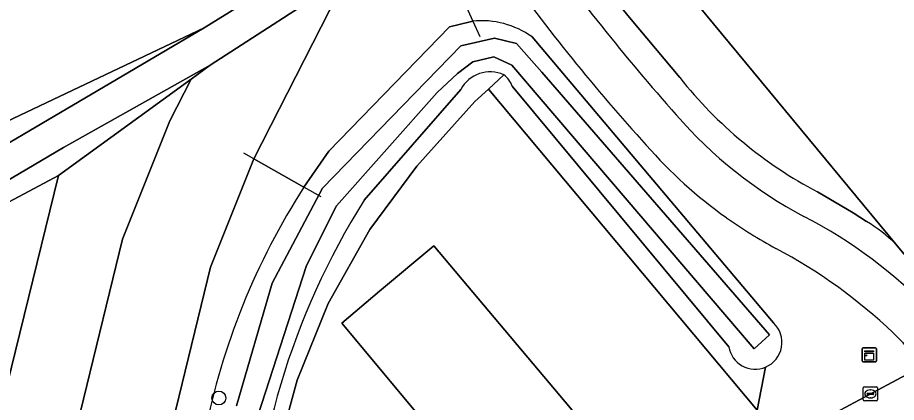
# Model space of a CAD drawing. Extents: x 157320 to 158835, y 386650 to 388491.
# Drawn here: x 157914.2 to 157976.2, y 387061.7 to 387088.8 of the extents above; entities that cross this region are included whole.
import ezdxf

# ---------------------------------------------------------------- set-up
doc = ezdxf.new("R2010")
doc.units = 0
for name, color, linetype in [('IMGEO_Boom', 7, 'Continuous'), ('IMGEO_Duiker', 7, 'Continuous'), ('IMGEO_Erf', 7, 'Continuous'), ('IMGEO_Fietspad_gesloten', 7, 'Continuous'), ('IMGEO_Groenvoorziening', 7, 'Continuous'), ('IMGEO_Hek', 7, 'Continuous'), ('IMGEO_Kast', 7, 'Continuous'), ('IMGEO_Kolk', 7, 'Continuous'), ('IMGEO_Loofbos', 7, 'Continuous'), ('IMGEO_Oever', 7, 'Continuous'), ('IMGEO_Pand', 7, 'Continuous'), ('IMGEO_Rijbaan_lokaal_gesloten', 7, 'Continuous'), ('IMGEO_Voetpad_halfverhard', 7, 'Continuous'), ('IMGEO_Waterloop', 7, 'Continuous')]:
    doc.layers.add(name, color=color, linetype=linetype)

msp = doc.modelspace()

# ---------------------------------------------------------------- linework, layer by layer
at = {"layer": 'IMGEO_Boom'}
msp.add_circle((157928.444, 387061.981), 0.489, dxfattribs=at)
at = {"layer": 'IMGEO_Duiker'}
msp.add_lwpolyline([(157941.017, 387100.384), (157941.129, 387100.135), (157941.812, 387098.619), (157942.667, 387096.721), (157946.336, 387088.58), (157946.828, 387087.487)], dxfattribs=at)
at = {"layer": 'IMGEO_Erf'}
for points in [[(158037.112, 387136.881), (157958.343, 387094.408), (157976.161, 387072.845), (157979.736, 387068.538), (158000, 387079.38), (158001.909, 387080.4), (158005.465, 387082.305), (158007.056, 387083.156), (158008.759, 387084.067), (158026.431, 387093.464), (158029.806, 387095.432), (158030.803, 387095.859), (158041.408, 387101.597)], [(157966.396, 387061.12), (157947.439, 387083.778), (157946.487, 387082.901), (157942.405, 387078.341), (157939.082, 387073.876), (157936.139, 387068.651), (157933.955, 387063.237), (157932.437, 387057.632)]]:
    msp.add_lwpolyline(points, dxfattribs=at)
msp.add_lwpolyline([(157949.61, 387039.754), (157945.033, 387035.914), (157939.587, 387042.449), (157946.268, 387048.021), (157945.811, 387048.095), (157946.492, 387055.559), (157946.891, 387055.528), (157937.114, 387067.273), (157939.776, 387069.512), (157943.603, 387072.729), (157954.86, 387059.325), (157954.749, 387058.093), (157954.034, 387058.169), (157953.871, 387056.175), (157954.571, 387056.091), (157954.474, 387054.856), (157956.961, 387054.64), (157956.32, 387047.176), (157953.846, 387047.381), (157953.44, 387042.967)], close=True, dxfattribs=at)
at = {"layer": 'IMGEO_Fietspad_gesloten'}
msp.add_lwpolyline([(157975.97, 387066.58), (157976.209, 387066.35), (157976.446, 387066.118), (157976.683, 387065.88), (157977.116, 387065.382), (157977.503, 387064.848), (157977.841, 387064.281), (157977.902, 387064.165), (157977.968, 387064.034), (157978.031, 387063.902), (157980.781, 387065.373), (157980.61, 387065.638)], dxfattribs=at)
for centre, radius, start, end in [((158074.571, 387183.075), 152.296, 215.42981, 221.59824), ((158062.126, 387173.581), 139.695, 215.55232, 222.15966), ((157984.488, 387102.64), 31.531, 220.97345, 242.01161), ((157983.398, 387101.616), 33.037, 221.28487, 234.53284), ((157983.402, 387101.609), 33.034, 234.52153, 241.64527), ((157953.417, 387043.554), 35.227, 43.95973, 62.48639), ((157950.195, 387039.565), 37.338, 46.34528, 62.01946)]:
    msp.add_arc(centre, radius, start, end, dxfattribs=at)
at = {"layer": 'IMGEO_Groenvoorziening'}
for points in [[(157948.472, 387092.356), (157946.536, 387095.493), (157945.9, 387096.658), (157945.061, 387098.418), (157942.667, 387096.721), (157941.5, 387095.894), (157940.993, 387095.534), (157937.449, 387091.695), (157930.902, 387078.859), (157934.439, 387076.862), (157936.189, 387079.405), (157944.699, 387088.182), (157946.162, 387088.538), (157946.336, 387088.58)], [(157958.343, 387094.408), (157954.577, 387092.377), (157955.211, 387091.509), (157957.508, 387088.684), (157960.937, 387084.596)], [(157976.161, 387072.845), (157958.343, 387094.408)], [(157923.406, 387052.95), (157927.861, 387071.214), (157930.902, 387078.859), (157937.449, 387091.695), (157927.82, 387085.466), (157926.477, 387084.488), (157924.972, 387081.537), (157921.654, 387073.195), (157917.06, 387054.364)], [(157950.523, 387087.464), (157967.543, 387067.282)], [(157917.06, 387054.364), (157921.654, 387073.195), (157924.972, 387081.537), (157926.477, 387084.488), (157917.126, 387077.677), (157908.965, 387044.387)], [(157932.437, 387057.632), (157933.955, 387063.237), (157936.139, 387068.651), (157939.082, 387073.876), (157942.405, 387078.341), (157946.487, 387082.901), (157947.439, 387083.778), (157948.54, 387084.792)], [(157948.54, 387084.792), (157947.439, 387083.778), (157966.396, 387061.12), (157966.986, 387064.168)], [(157945.489, 387083.764), (157938.678, 387075.937)], [(157964.388, 387065.6), (157949.112, 387083.984)], [(157934.439, 387076.862), (157930.902, 387078.859), (157927.861, 387071.214), (157923.406, 387052.95)], [(157908.965, 387044.387), (157917.126, 387077.677), (157910.143, 387073.972), (157902.92, 387070.361), (157879.959, 387057.112), (157876.007, 387054.989), (157875.517, 387055.507), (157870.977, 387052.41), (157871.791, 387051.43), (157917.785, 387000), (157928.219, 386988.333), (158000, 386900.579), (158023.027, 386872.512), (158027.255, 386867.666), (158029.801, 386864.464), (158032.15, 386861.115)], [(157970.655, 387076.522), (157973.166, 387075.054), (157974.094, 387074.438)], [(157971.339, 387060.631), (157974.572, 387062.367), (157977.902, 387064.165), (157977.841, 387064.281), (157977.503, 387064.848), (157977.116, 387065.382), (157976.683, 387065.88), (157976.446, 387066.118), (157976.209, 387066.35), (157975.97, 387066.58)], [(157966.986, 387064.168), (157966.396, 387061.12), (157965.583, 387060.657), (157968.704, 387058.691)]]:
    msp.add_lwpolyline(points, dxfattribs=at)
for points in [[(157887.731, 387064.412), (157899.624, 387071.728), (157927.414, 387088.1), (157912.537, 387081.053)], [(157879.959, 387057.112), (157902.92, 387070.361), (157910.143, 387073.972), (157917.126, 387077.677), (157926.477, 387084.488), (157927.82, 387085.466), (157917.488, 387079.649), (157885.167, 387060.569)]]:
    msp.add_lwpolyline(points, close=True, dxfattribs=at)
for centre, radius, start, end in [((158062.126, 387173.581), 139.695, 215.55232, 222.15966), ((157946.951, 387082.475), 6.136, 54.39765, 95.75314), ((157947.57, 387082.628), 2.371, 65.86832, 151.37301), ((157947.447, 387083.412), 1.76, 18.96364, 51.6273), ((157984.893, 387103.544), 30.544, 218.34292, 242.21548), ((157983.398, 387101.616), 33.037, 221.28487, 234.53284), ((157976.253, 387049.955), 49.724, 147.23903, 168.89966), ((157983.271, 387047.944), 52.651, 147.88177, 209.55784), ((157983.402, 387101.609), 33.034, 234.52153, 241.64527), ((157968.93, 387065.6), 10.237, 45.05608, 59.70232), ((157950.195, 387039.565), 37.338, 46.34528, 62.01946), ((157966.251, 387065.906), 1.887, 292.90946, 46.80808), ((157966.25, 387065.905), 1.887, 189.3137, 292.95979)]:
    msp.add_arc(centre, radius, start, end, dxfattribs=at)
at = {"layer": 'IMGEO_Hek'}
for points in [[(157930.902, 387078.859), (157930.205, 387079.252)], [(157934.439, 387076.862), (157930.902, 387078.859)], [(157935.661, 387076.173), (157934.439, 387076.862)]]:
    msp.add_lwpolyline(points, dxfattribs=at)
at = {"layer": 'IMGEO_Kast'}
for p, q in [((157973.799, 387064.603), (157973.799, 387065.444)), ((157973.799, 387065.444), (157973.799, 387064.603)), ((157973.874, 387065.528), (157974.715, 387065.528)), ((157974.715, 387065.528), (157973.874, 387065.528)), ((157974.799, 387065.453), (157974.799, 387064.612)), ((157974.799, 387064.612), (157974.799, 387065.453)), ((157974.724, 387064.528), (157973.883, 387064.528)), ((157973.883, 387064.528), (157974.724, 387064.528))]:
    msp.add_line(p, q, dxfattribs=at)
for points in [[(157973.994, 387065.318), (157974.594, 387065.318), (157974.594, 387065.233), (157973.994, 387065.233), (157973.994, 387065.318)], [(157973.994, 387065.143), (157974.594, 387065.143), (157974.594, 387064.654), (157973.994, 387064.654), (157973.994, 387065.143)]]:
    msp.add_lwpolyline(points, dxfattribs=at)
msp.add_circle((157974.078, 387064.992), 0.0377, dxfattribs=at)
for centre, start, end in [((157973.877, 387065.45), 92.4484, 184.28452), ((157973.877, 387065.45), 92.4484, 184.28452), ((157974.721, 387065.45), 2.4484, 94.28452), ((157974.721, 387065.45), 2.4484, 94.28452), ((157973.877, 387064.606), 182.4484, 274.28452), ((157973.877, 387064.606), 182.4484, 274.28452), ((157974.721, 387064.606), 272.4484, 4.28452), ((157974.721, 387064.606), 272.4484, 4.28452)]:
    msp.add_arc(centre, 0.0779, start, end, dxfattribs=at)
at = {"layer": 'IMGEO_Kolk'}
for p, q in [((157973.876, 387061.846), (157973.876, 387062.698)), ((157973.951, 387062.772), (157974.803, 387062.772)), ((157974.364, 387062.552), (157974.389, 387062.552)), ((157974.877, 387062.698), (157974.877, 387061.846)), ((157974.135, 387062.266), (157974.135, 387062.278)), ((157974.573, 387062.229), (157974.175, 387062.229)), ((157974.178, 387062.315), (157974.576, 387062.315)), ((157974.387, 387061.992), (157974.362, 387061.992)), ((157974.619, 387062.278), (157974.619, 387062.266)), ((157974.803, 387061.772), (157973.951, 387061.772))]:
    msp.add_line(p, q, dxfattribs=at)
for points in [[(157973.876, 387061.846), (157973.876, 387062.698)], [(157973.951, 387062.772), (157974.803, 387062.772)], [(157974.877, 387062.698), (157974.877, 387061.846)], [(157974.803, 387061.772), (157973.951, 387061.772)]]:
    msp.add_lwpolyline(points, dxfattribs=at)
for centre, radius, start, end in [((157973.953, 387062.696), 0.0765, 91.55205, 178.44795), ((157973.953, 387062.696), 0.0765, 91.55205, 178.44795), ((157974.801, 387062.696), 0.0765, 1.55205, 88.44795), ((157974.801, 387062.696), 0.0765, 1.55205, 88.44795), ((157974.175, 387062.275), 0.0403, 85.87752, 175.75265), ((157974.172, 387062.265), 0.0366, 178.93798, 274.71019), ((157974.576, 387062.272), 0.043, 264.86636, 352.45326), ((157974.58, 387062.277), 0.0386, 1.73085, 96.63898), ((157973.953, 387061.848), 0.0765, 181.55205, 268.44795), ((157973.953, 387061.848), 0.0765, 181.55205, 268.44795), ((157974.801, 387061.848), 0.0765, 271.55205, 358.44795), ((157974.801, 387061.848), 0.0765, 271.55205, 358.44795)]:
    msp.add_arc(centre, radius, start, end, dxfattribs=at)
for centre, major_axis, ratio, start_param, end_param in [((157974.363, 387062.272), (-0.387, 0.002), 0.722429, 4.712389, 7.853982), ((157974.388, 387062.272), (-0.39, 0.002), 0.717154, 1.570796, 4.712389)]:
    msp.add_ellipse(centre, major_axis=major_axis, ratio=ratio, start_param=start_param, end_param=end_param, dxfattribs=at)
at = {"layer": 'IMGEO_Loofbos'}
msp.add_lwpolyline([(157869.629, 387082.442), (157894.762, 387080.669), (157903.903, 387080.764), (157912.537, 387081.053), (157927.414, 387088.1), (157932.943, 387091.573), (157929.691, 387093.513), (157924.621, 387094.133), (157922.549, 387092.598), (157866.519, 387095.707), (157862.788, 387097.094), (157861.03, 387098.012), (157859.459, 387099.311), (157829.43, 387134.207), (157820.26, 387137.172), (157820.158, 387137.88), (157818.145, 387139.406)], dxfattribs=at)
at = {"layer": 'IMGEO_Oever'}
for points in [[(157946.336, 387088.58), (157946.162, 387088.538), (157944.699, 387088.182), (157936.189, 387079.405), (157934.439, 387076.862)], [(157929.693, 387061.429), (157932.204, 387070.08), (157935.757, 387076.8), (157945.489, 387086.841), (157947.883, 387087.382), (157949.428, 387086.995), (157951.205, 387084.987), (157967.27, 387066.45), (157966.189, 387065.445), (157949.1, 387085.47), (157947.825, 387086.049), (157946.338, 387085.702), (157945.276, 387084.891), (157943.828, 387083.539), (157936.741, 387075.545), (157934.617, 387071.335), (157930.408, 387058.32)], [(157967.543, 387067.282), (157950.523, 387087.464)], [(157938.678, 387075.937), (157945.489, 387083.764)], [(157949.112, 387083.984), (157964.388, 387065.6)]]:
    msp.add_lwpolyline(points, dxfattribs=at)
for centre, radius, start, end in [((157946.951, 387082.475), 6.136, 54.39765, 95.75314), ((157947.57, 387082.628), 2.371, 65.86832, 151.37301), ((157947.447, 387083.412), 1.76, 18.96364, 51.6273), ((157976.253, 387049.955), 49.724, 147.23903, 168.89966), ((157983.271, 387047.944), 52.651, 147.88177, 209.55784), ((157966.251, 387065.906), 1.887, 292.90946, 46.80808), ((157966.25, 387065.905), 1.887, 189.3137, 292.95979)]:
    msp.add_arc(centre, radius, start, end, dxfattribs=at)
at = {"layer": 'IMGEO_Pand'}
msp.add_lwpolyline([(157949.61, 387039.754), (157953.44, 387042.967), (157953.846, 387047.381), (157956.32, 387047.176), (157956.961, 387054.64), (157954.474, 387054.856), (157954.571, 387056.091), (157953.871, 387056.175), (157954.034, 387058.169), (157954.749, 387058.093), (157954.86, 387059.325), (157943.603, 387072.729), (157939.776, 387069.512), (157937.114, 387067.273), (157946.891, 387055.528), (157946.492, 387055.559), (157945.811, 387048.095), (157946.268, 387048.021), (157939.587, 387042.449), (157945.033, 387035.914)], close=True, dxfattribs=at)
at = {"layer": 'IMGEO_Rijbaan_lokaal_gesloten'}
msp.add_lwpolyline([(158069.112, 387113.407), (158053.278, 387104.849), (158048.471, 387102.262), (158043.652, 387099.663), (158042.727, 387099.157), (158031.216, 387092.927), (158027.751, 387091.073), (158006.853, 387079.818), (158003.296, 387077.92), (158000, 387076.136), (157981.742, 387066.255), (157981.633, 387066.187), (157980.61, 387065.638), (157980.781, 387065.373), (157978.031, 387063.902), (157977.968, 387064.034), (157977.902, 387064.165), (157974.572, 387062.367), (157971.339, 387060.631)], dxfattribs=at)
at = {"layer": 'IMGEO_Voetpad_halfverhard'}
for points in [[(157804.631, 387141.033), (157803.004, 387139.659), (157861.798, 387070.022), (157874.662, 387056.412), (157875.517, 387055.507), (157876.007, 387054.989), (157879.959, 387057.112), (157885.167, 387060.569), (157917.488, 387079.649), (157927.82, 387085.466), (157937.449, 387091.695), (157940.993, 387095.534), (157941.5, 387095.894), (157942.667, 387096.721), (157945.061, 387098.418), (157944.32, 387100.01), (157943.436, 387099.52), (157941.812, 387098.619), (157941.188, 387098.273)], [(157960.937, 387084.596), (157957.508, 387088.684), (157955.211, 387091.509), (157954.577, 387092.377), (157952.63, 387095.04), (157952.086, 387095.897)], [(157936.72, 387093.852), (157932.943, 387091.573), (157927.414, 387088.1), (157899.624, 387071.728), (157887.731, 387064.412), (157879.661, 387059.734)], [(157974.094, 387074.438), (157973.166, 387075.054), (157970.655, 387076.522)], [(157980.61, 387065.638), (157981.633, 387066.187), (157979.736, 387068.538), (157976.161, 387072.845)]]:
    msp.add_lwpolyline(points, dxfattribs=at)
for centre, radius, start, end in [((158074.571, 387183.075), 152.296, 215.42981, 221.59824), ((157984.893, 387103.544), 30.544, 218.34292, 242.21548), ((157984.488, 387102.64), 31.531, 220.97345, 242.01161), ((157953.417, 387043.554), 35.227, 43.95973, 62.48639), ((157968.93, 387065.6), 10.237, 45.05608, 59.70232)]:
    msp.add_arc(centre, radius, start, end, dxfattribs=at)
at = {"layer": 'IMGEO_Waterloop'}
msp.add_lwpolyline([(157930.408, 387058.32), (157934.617, 387071.335), (157936.741, 387075.545), (157943.828, 387083.539), (157945.276, 387084.891), (157946.338, 387085.702), (157947.825, 387086.049), (157949.1, 387085.47), (157966.189, 387065.445), (157967.27, 387066.45), (157951.205, 387084.987), (157949.428, 387086.995), (157947.883, 387087.382), (157945.489, 387086.841), (157935.757, 387076.8), (157932.204, 387070.08), (157929.693, 387061.429)], dxfattribs=at)

doc.saveas('drawing.dxf')
